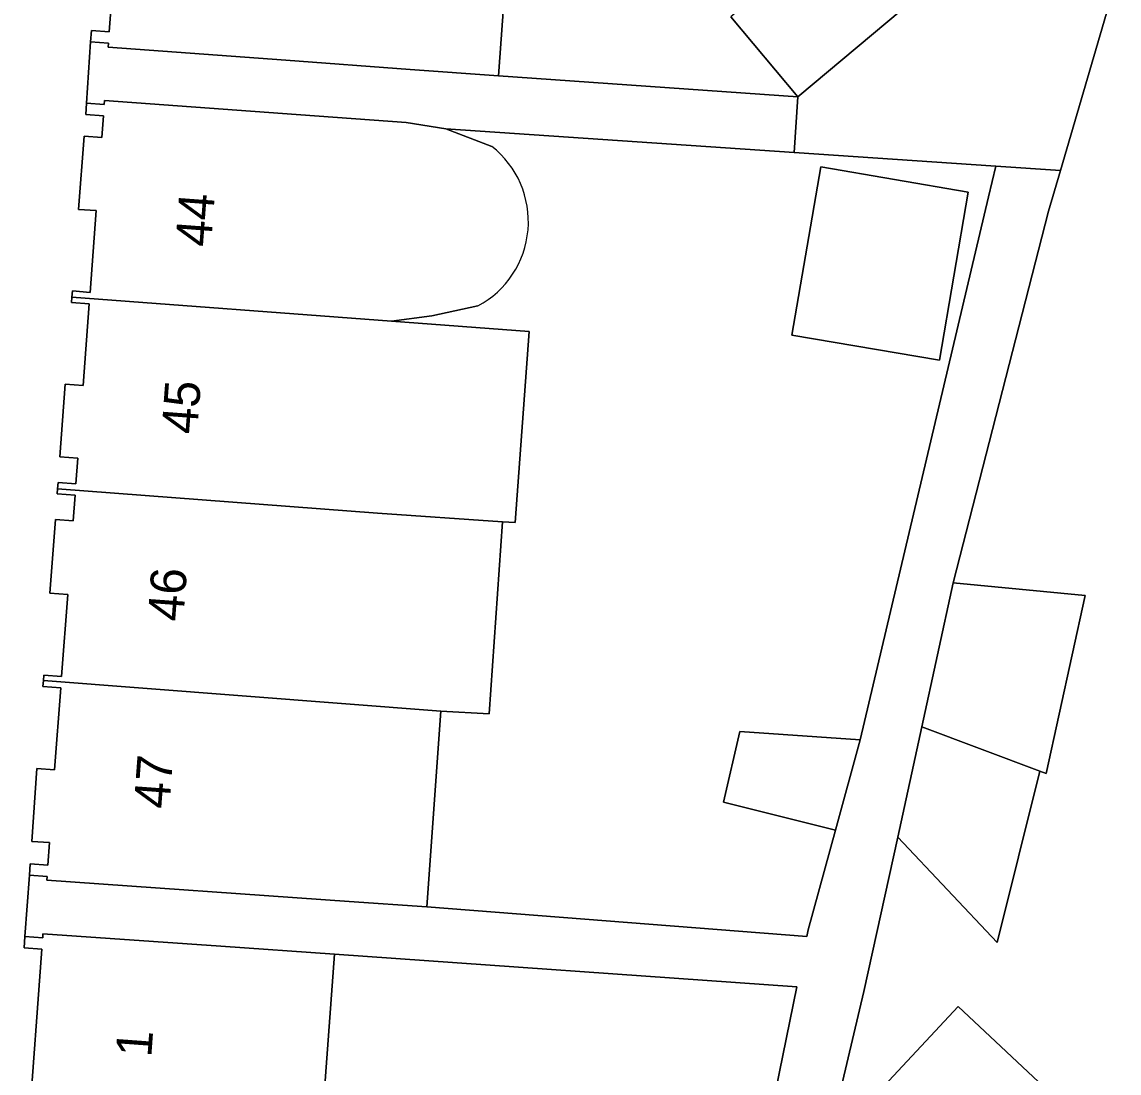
# Model space of a CAD drawing. Extents: x 159960 to 160866, y 382700 to 383354.
# Drawn here: x 160595.14 to 160625.92, y 383038.93 to 383068.42 of the extents above; entities that cross this region are included whole.
import ezdxf

# ---------------------------------------------------------------- set-up
doc = ezdxf.new("R2010")
doc.units = 0
for name, color, linetype in [('IMGEO_Erf', 7, 'Continuous'), ('IMGEO_Pand', 7, 'Continuous'), ('IMGEO_Pand_nummerreeks', 7, 'Continuous'), ('IMGEO_Voetpad_open', 7, 'Continuous')]:
    doc.layers.add(name, color=color, linetype=linetype)

msp = doc.modelspace()

# ---------------------------------------------------------------- linework, layer by layer
at = {"layer": 'IMGEO_Erf'}
for points in [[(160634.989, 383100.881), (160624.275, 383064.25), (160623.942, 383063.111), (160621.269, 383052.684), (160624.968, 383052.329), (160623.877, 383047.329), (160623.696, 383047.396), (160622.499, 383042.588), (160619.711, 383045.542), (160618.765, 383041.217), (160613.257, 383017.926)], [(160608.911, 383072.447), (160608.505, 383066.907), (160616.91, 383066.32), (160615.03, 383068.561)], [(160622.259, 383063.509), (160622.464, 383064.373), (160616.804, 383064.757), (160607.035, 383065.42), (160608.323, 383064.926)], [(160607.932, 383060.451), (160606.636, 383060.172), (160605.509, 383060.027), (160609.373, 383059.738), (160608.98, 383054.373), (160608.625, 383054.397), (160608.246, 383049.005), (160606.889, 383049.081), (160606.502, 383043.588), (160617.163, 383042.763), (160617.203, 383042.946), (160617.967, 383045.746), (160614.82, 383046.532), (160615.284, 383048.514), (160618.658, 383048.28), (160622.259, 383063.509)], [(160616.288, 383038.454), (160616.876, 383041.35), (160603.907, 383042.26), (160603.5, 383036.679)]]:
    msp.add_lwpolyline(points, dxfattribs=at)
for points in [[(160617.551, 383064.352), (160621.69, 383063.644), (160620.883, 383058.925), (160616.744, 383059.634)], [(160621.894, 383035.902), (160619.197, 383038.43), (160621.41, 383040.791), (160624.107, 383038.263)]]:
    msp.add_lwpolyline(points, close=True, dxfattribs=at)
msp.add_arc((160606.663, 383062.816), 2.685, 298.2195, 51.7935, dxfattribs=at)
at = {"layer": 'IMGEO_Pand'}
for points in [[(160608.911, 383072.447), (160597.462, 383073.297), (160597.451, 383073.138), (160597.949, 383073.101), (160597.782, 383070.806), (160597.283, 383070.842), (160597.134, 383068.786), (160597.632, 383068.749), (160597.588, 383068.14), (160597.089, 383068.176), (160597.065, 383067.856), (160597.563, 383067.819), (160597.554, 383067.709), (160602.541, 383067.343), (160606.027, 383067.088), (160608.505, 383066.907)], [(160621.5, 383070.17), (160621.26, 383070.452), (160619.62, 383072.38), (160619.59, 383072.42), (160618.19, 383071.26), (160615.03, 383068.561), (160616.91, 383066.32)], [(160621.69, 383063.644), (160617.551, 383064.352), (160616.744, 383059.634), (160620.883, 383058.925)], [(160605.509, 383060.027), (160596.539, 383060.698), (160596.527, 383060.551), (160597.026, 383060.514), (160596.852, 383058.22), (160596.354, 383058.259), (160596.205, 383056.217), (160596.706, 383056.18), (160596.652, 383055.459), (160596.152, 383055.497), (160596.139, 383055.319), (160605.115, 383054.639), (160608.625, 383054.397), (160608.98, 383054.373), (160609.373, 383059.738)], [(160595.738, 383049.939), (160606.889, 383049.081), (160608.246, 383049.005), (160608.625, 383054.397), (160605.115, 383054.639), (160596.139, 383055.319), (160596.129, 383055.177), (160596.63, 383055.14), (160596.575, 383054.419), (160596.075, 383054.457), (160595.922, 383052.396), (160596.423, 383052.359), (160596.25, 383050.057), (160595.75, 383050.095)], [(160621.269, 383052.684), (160620.386, 383048.637), (160623.696, 383047.396), (160623.877, 383047.329), (160624.968, 383052.329)], [(160595.738, 383049.939), (160595.726, 383049.775), (160596.227, 383049.738), (160596.054, 383047.435), (160595.555, 383047.474), (160595.411, 383045.427), (160595.91, 383045.392), (160595.866, 383044.764), (160595.368, 383044.8), (160595.346, 383044.481), (160595.845, 383044.446), (160595.838, 383044.337), (160604.318, 383043.741), (160606.502, 383043.588), (160606.889, 383049.081)], [(160618.658, 383048.28), (160615.284, 383048.514), (160614.82, 383046.532), (160617.967, 383045.746)], [(160623.696, 383047.396), (160620.386, 383048.637), (160619.711, 383045.542), (160622.499, 383042.588)], [(160603.5, 383036.679), (160603.907, 383042.26), (160600.715, 383042.484), (160595.727, 383042.834), (160595.72, 383042.725), (160595.222, 383042.762), (160595.199, 383042.443), (160595.698, 383042.407), (160595.335, 383037.448), (160594.836, 383037.485), (160594.825, 383037.329)], [(160619.197, 383038.43), (160621.894, 383035.902), (160624.107, 383038.263), (160621.41, 383040.791)]]:
    msp.add_lwpolyline(points, close=True, dxfattribs=at)
msp.add_lwpolyline([(160608.323, 383064.926), (160607.035, 383065.42), (160605.916, 383065.6), (160602.444, 383065.85), (160597.456, 383066.21), (160597.449, 383066.101), (160596.951, 383066.139), (160596.926, 383065.82), (160597.425, 383065.783), (160597.38, 383065.175), (160596.882, 383065.213), (160596.725, 383063.161), (160597.224, 383063.124), (160597.049, 383060.832), (160596.552, 383060.87), (160596.539, 383060.698), (160605.509, 383060.027), (160606.636, 383060.172), (160607.932, 383060.451)], dxfattribs=at)
msp.add_arc((160606.663, 383062.816), 2.685, 298.2195, 51.7935, dxfattribs=at)
at = {"layer": 'IMGEO_Voetpad_open'}
for points in [[(160626.156, 383096.978), (160628.08, 383094.75), (160624.88, 383092.04), (160626.47, 383090.162), (160626.76, 383089.82), (160623.58, 383087.11), (160625.46, 383084.91), (160622.26, 383082.21), (160623.943, 383080.231), (160624.14, 383080), (160620.94, 383077.3), (160622.495, 383075.446), (160622.81, 383075.07), (160619.724, 383072.467), (160619.62, 383072.38), (160621.26, 383070.452), (160621.5, 383070.17), (160616.91, 383066.32), (160616.804, 383064.757), (160622.464, 383064.373), (160624.275, 383064.25), (160634.989, 383100.881)], [(160597.065, 383067.856), (160597.089, 383068.176), (160597.588, 383068.14), (160597.632, 383068.749)], [(160595.335, 383037.448), (160595.698, 383042.407), (160595.199, 383042.443), (160595.222, 383042.762), (160595.346, 383044.481), (160595.368, 383044.8), (160595.866, 383044.764), (160595.91, 383045.392), (160595.411, 383045.427), (160595.555, 383047.474), (160596.054, 383047.435), (160596.227, 383049.738), (160595.726, 383049.775), (160595.738, 383049.939), (160595.75, 383050.095), (160596.25, 383050.057), (160596.423, 383052.359), (160595.922, 383052.396), (160596.075, 383054.457), (160596.575, 383054.419), (160596.63, 383055.14), (160596.129, 383055.177), (160596.139, 383055.319), (160596.152, 383055.497), (160596.652, 383055.459), (160596.706, 383056.18), (160596.205, 383056.217), (160596.354, 383058.259), (160596.852, 383058.22), (160597.026, 383060.514), (160596.527, 383060.551), (160596.539, 383060.698), (160596.552, 383060.87), (160597.049, 383060.832), (160597.224, 383063.124), (160596.725, 383063.161), (160596.882, 383065.213), (160597.38, 383065.175), (160597.425, 383065.783), (160596.926, 383065.82), (160596.951, 383066.139), (160597.065, 383067.856)], [(160613.257, 383017.926), (160618.765, 383041.217), (160619.711, 383045.542), (160620.386, 383048.637), (160621.269, 383052.684), (160623.942, 383063.111), (160624.275, 383064.25), (160622.464, 383064.373), (160622.259, 383063.509), (160618.658, 383048.28), (160617.967, 383045.746), (160617.203, 383042.946), (160617.163, 383042.763), (160606.502, 383043.588), (160604.318, 383043.741), (160595.838, 383044.337), (160595.845, 383044.446), (160595.346, 383044.481), (160595.222, 383042.762), (160595.72, 383042.725), (160595.727, 383042.834), (160600.715, 383042.484), (160603.907, 383042.26), (160616.876, 383041.35), (160616.288, 383038.454)]]:
    msp.add_lwpolyline(points, dxfattribs=at)
msp.add_lwpolyline([(160616.91, 383066.32), (160608.505, 383066.907), (160606.027, 383067.088), (160602.541, 383067.343), (160597.554, 383067.709), (160597.563, 383067.819), (160597.065, 383067.856), (160596.951, 383066.139), (160597.449, 383066.101), (160597.456, 383066.21), (160602.444, 383065.85), (160605.916, 383065.6), (160607.035, 383065.42), (160616.804, 383064.757)], close=True, dxfattribs=at)

# ---------------------------------------------------------------- texts
at = {"layer": 'IMGEO_Pand_nummerreeks'}
for s, rotation, p in [('44', 85.7581, (160600.44, 383062.089)), ('45', 85.7603, (160600.05, 383056.834)), ('46', 85.7581, (160599.661, 383051.58)), ('47', 85.7581, (160599.271, 383046.325)), ('1', 85.8191, (160598.765, 383039.356))]:
    msp.add_text(s, height=1, rotation=rotation, dxfattribs=at).set_placement(p)

doc.saveas('drawing.dxf')
